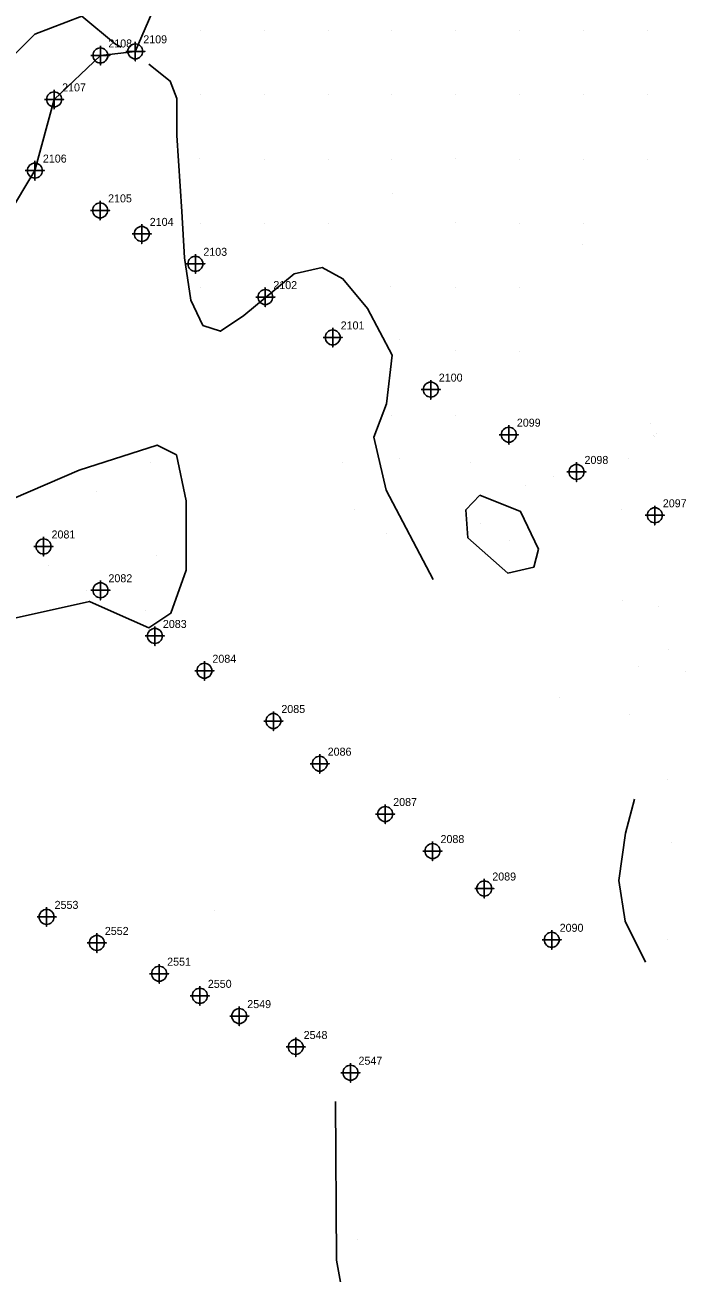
# Model space of a CAD drawing. Extents: x 2062781 to 2066835, y 358981 to 366501.
# Drawn here: x 2064275.9 to 2064482.6, y 361262.2 to 361652.2 of the extents above; entities that cross this region are included whole.
import ezdxf

# ---------------------------------------------------------------- set-up
doc = ezdxf.new("R2010")
doc.units = 0
for name, color, linetype in [('Exist DTM Breakline', 7, 'Continuous'), ('Exist DTM Breakline Cogo Number', 7, 'Continuous'), ('Exist DTM Breakline Cogo Point CELL', 7, 'Continuous'), ('Exist DTM Regular Point CELL', 7, 'Continuous'), ('Exist DTM Regular Point Cogo Number', 7, 'Continuous'), ('PH Exist DTM Breakline', 7, 'Continuous'), ('PH Exist DTM Point', 7, 'Continuous')]:
    doc.layers.add(name, color=color, linetype=linetype)

msp = doc.modelspace()

# ---------------------------------------------------------------- linework, layer by layer
at = {"layer": 'Exist DTM Breakline'}
msp.add_lwpolyline([(2064211.92, 361508.57), (2064242.72, 361557.46), (2064262.04, 361578.64), (2064278.98, 361606.65), (2064285, 361628.9), (2064299.45, 361642.62), (2064310.38, 361643.91), (2064320.01, 361666.22), (2064338.31, 361708.44)], dxfattribs=at)
at = {"layer": 'Exist DTM Breakline Cogo Point CELL'}
for points in [[(2064299.45, 361645.62), (2064299.45, 361639.62), (2064299.45, 361642.62), (2064302.45, 361642.62), (2064296.45, 361642.62)], [(2064299.45, 361645.62), (2064299.45, 361639.62), (2064299.45, 361642.62), (2064302.45, 361642.62), (2064296.45, 361642.62)], [(2064299.45, 361645.62), (2064299.45, 361639.62), (2064299.45, 361642.62), (2064302.45, 361642.62), (2064296.45, 361642.62)], [(2064310.38, 361646.91), (2064310.38, 361640.91), (2064310.38, 361643.91), (2064313.38, 361643.91), (2064307.38, 361643.91)], [(2064310.38, 361646.91), (2064310.38, 361640.91), (2064310.38, 361643.91), (2064313.38, 361643.91), (2064307.38, 361643.91)], [(2064310.38, 361646.91), (2064310.38, 361640.91), (2064310.38, 361643.91), (2064313.38, 361643.91), (2064307.38, 361643.91)], [(2064285, 361631.9), (2064285, 361625.9), (2064285, 361628.9), (2064288, 361628.9), (2064282, 361628.9)], [(2064285, 361631.9), (2064285, 361625.9), (2064285, 361628.9), (2064288, 361628.9), (2064282, 361628.9)], [(2064285, 361631.9), (2064285, 361625.9), (2064285, 361628.9), (2064288, 361628.9), (2064282, 361628.9)], [(2064278.98, 361609.65), (2064278.98, 361603.65), (2064278.98, 361606.65), (2064281.98, 361606.65), (2064275.98, 361606.65)], [(2064278.98, 361609.65), (2064278.98, 361603.65), (2064278.98, 361606.65), (2064281.98, 361606.65), (2064275.98, 361606.65)], [(2064278.98, 361609.65), (2064278.98, 361603.65), (2064278.98, 361606.65), (2064281.98, 361606.65), (2064275.98, 361606.65)]]:
    msp.add_lwpolyline(points, dxfattribs=at)
for centre in [(2064299.45, 361642.62), (2064299.45, 361642.62), (2064299.45, 361642.62), (2064310.38, 361643.91), (2064310.38, 361643.91), (2064310.38, 361643.91), (2064285, 361628.9), (2064285, 361628.9), (2064285, 361628.9), (2064278.98, 361606.65), (2064278.98, 361606.65), (2064278.98, 361606.65)]:
    msp.add_circle(centre, 2.34, dxfattribs=at)
at = {"layer": 'Exist DTM Regular Point CELL'}
for points in [[(2064299.38, 361597.22), (2064299.38, 361591.22), (2064299.38, 361594.22), (2064302.38, 361594.22), (2064296.38, 361594.22)], [(2064312.4, 361589.87), (2064312.4, 361583.87), (2064312.4, 361586.87), (2064315.4, 361586.87), (2064309.4, 361586.87)], [(2064329.16, 361580.52), (2064329.16, 361574.52), (2064329.16, 361577.52), (2064332.16, 361577.52), (2064326.16, 361577.52)], [(2064351.05, 361570.13), (2064351.05, 361564.13), (2064351.05, 361567.13), (2064354.05, 361567.13), (2064348.05, 361567.13)], [(2064372.11, 361557.52), (2064372.11, 361551.52), (2064372.11, 361554.52), (2064375.11, 361554.52), (2064369.11, 361554.52)], [(2064402.8, 361541.22), (2064402.8, 361535.22), (2064402.8, 361538.22), (2064405.8, 361538.22), (2064399.8, 361538.22)], [(2064427.21, 361527.14), (2064427.21, 361521.14), (2064427.21, 361524.14), (2064430.21, 361524.14), (2064424.21, 361524.14)], [(2064448.37, 361515.5), (2064448.37, 361509.5), (2064448.37, 361512.5), (2064451.37, 361512.5), (2064445.37, 361512.5)], [(2064472.86, 361501.95), (2064472.86, 361495.95), (2064472.86, 361498.95), (2064475.86, 361498.95), (2064469.86, 361498.95)], [(2064281.69, 361492.21), (2064281.69, 361486.21), (2064281.69, 361489.21), (2064284.69, 361489.21), (2064278.69, 361489.21)], [(2064299.49, 361478.53), (2064299.49, 361472.53), (2064299.49, 361475.53), (2064302.49, 361475.53), (2064296.49, 361475.53)], [(2064316.51, 361464.25), (2064316.51, 361458.25), (2064316.51, 361461.25), (2064319.51, 361461.25), (2064313.51, 361461.25)], [(2064332, 361453.38), (2064332, 361447.38), (2064332, 361450.38), (2064335, 361450.38), (2064329, 361450.38)], [(2064353.56, 361437.68), (2064353.56, 361431.68), (2064353.56, 361434.68), (2064356.56, 361434.68), (2064350.56, 361434.68)], [(2064368.05, 361424.34), (2064368.05, 361418.34), (2064368.05, 361421.34), (2064371.05, 361421.34), (2064365.05, 361421.34)], [(2064388.54, 361408.62), (2064388.54, 361402.62), (2064388.54, 361405.62), (2064391.54, 361405.62), (2064385.54, 361405.62)], [(2064403.34, 361397.04), (2064403.34, 361391.04), (2064403.34, 361394.04), (2064406.34, 361394.04), (2064400.34, 361394.04)], [(2064419.53, 361385.34), (2064419.53, 361379.34), (2064419.53, 361382.34), (2064422.53, 361382.34), (2064416.53, 361382.34)], [(2064282.65, 361376.48), (2064282.65, 361370.48), (2064282.65, 361373.48), (2064285.65, 361373.48), (2064279.65, 361373.48)], [(2064298.36, 361368.34), (2064298.36, 361362.34), (2064298.36, 361365.34), (2064301.36, 361365.34), (2064295.36, 361365.34)], [(2064440.6, 361369.32), (2064440.6, 361363.32), (2064440.6, 361366.32), (2064443.6, 361366.32), (2064437.6, 361366.32)], [(2064317.85, 361358.72), (2064317.85, 361352.72), (2064317.85, 361355.72), (2064320.85, 361355.72), (2064314.85, 361355.72)], [(2064330.57, 361351.81), (2064330.57, 361345.81), (2064330.57, 361348.81), (2064333.57, 361348.81), (2064327.57, 361348.81)], [(2064342.9, 361345.48), (2064342.9, 361339.48), (2064342.9, 361342.48), (2064345.9, 361342.48), (2064339.9, 361342.48)], [(2064360.54, 361335.83), (2064360.54, 361329.83), (2064360.54, 361332.83), (2064363.54, 361332.83), (2064357.54, 361332.83)], [(2064377.69, 361327.79), (2064377.69, 361321.79), (2064377.69, 361324.79), (2064380.69, 361324.79), (2064374.69, 361324.79)]]:
    msp.add_lwpolyline(points, dxfattribs=at)
for centre in [(2064299.38, 361594.22), (2064312.4, 361586.87), (2064329.16, 361577.52), (2064351.05, 361567.13), (2064372.11, 361554.52), (2064402.8, 361538.22), (2064427.21, 361524.14), (2064448.37, 361512.5), (2064472.86, 361498.95), (2064281.69, 361489.21), (2064299.49, 361475.53), (2064316.51, 361461.25), (2064332, 361450.38), (2064353.56, 361434.68), (2064368.05, 361421.34), (2064388.54, 361405.62), (2064403.34, 361394.04), (2064419.53, 361382.34), (2064282.65, 361373.48), (2064298.36, 361365.34), (2064440.6, 361366.32), (2064317.85, 361355.72), (2064330.57, 361348.81), (2064342.9, 361342.48), (2064360.54, 361332.83), (2064377.69, 361324.79)]:
    msp.add_circle(centre, 2.34, dxfattribs=at)
at = {"layer": 'PH Exist DTM Breakline'}
for points in [[(2064218.65, 361638.46), (2064234.01, 361624.32), (2064247.35, 361613.34), (2064259.26, 361629.82), (2064279.01, 361649.29), (2064293.71, 361654.92), (2064304.24, 361646.19), (2064305.97, 361645.17)], [(2064314.59, 361639.88), (2064321.27, 361634.6), (2064323.34, 361629.18), (2064323.38, 361617.61), (2064324.9, 361593.87), (2064325.74, 361579.38), (2064327.75, 361566.15), (2064331.51, 361558.29), (2064336.98, 361556.48), (2064344.36, 361561.41), (2064360.04, 361574.41), (2064368.85, 361576.36), (2064375.33, 361572.86), (2064383.02, 361563.56), (2064390.7, 361548.95), (2064388.94, 361533.77), (2064384.95, 361523.41), (2064388.86, 361506.85), (2064403.55, 361478.91)], [(2064292.86, 361513.05), (2064261.53, 361499.63), (2064248.34, 361485.55), (2064236.5, 361476.26), (2064226.75, 361467.66), (2064225.24, 361462.06), (2064229.47, 361455.65), (2064234.96, 361452.93), (2064245.68, 361455.17), (2064254.09, 361463.5), (2064272.15, 361466.7), (2064296.05, 361472.02), (2064303.79, 361468.62), (2064314.62, 361463.78), (2064321.54, 361468.34), (2064326.3, 361481.78), (2064326.33, 361503.5), (2064323.23, 361517.82), (2064317.22, 361520.88), (2064292.86, 361513.05)], [(2064418.16, 361505.26), (2064413.76, 361500.69), (2064414.43, 361491.86), (2064426.84, 361480.88), (2064434.99, 361482.74), (2064436.47, 361488.41)], [(2064418.16, 361505.26), (2064430.89, 361500.12), (2064436.47, 361488.41)], [(2064469.99, 361359.3), (2064463.56, 361372.17), (2064461.56, 361384.84), (2064463.67, 361399.6), (2064466.54, 361410.26)], [(2064384.11, 361215.98), (2064378.05, 361239.85), (2064373.31, 361266.24), (2064373.01, 361315.75)]]:
    msp.add_lwpolyline(points, dxfattribs=at)
at = {"layer": 'PH Exist DTM Point'}
for p, q in [((2064330.66, 361650.31), (2064330.66, 361650.31)), ((2064350.65, 361650.27), (2064350.65, 361650.27)), ((2064370.65, 361650.27), (2064370.65, 361650.27)), ((2064390.65, 361650.27), (2064390.65, 361650.27)), ((2064410.65, 361650.27), (2064410.65, 361650.27)), ((2064430.54, 361650.29), (2064430.54, 361650.29)), ((2064450.65, 361650.27), (2064450.65, 361650.27)), ((2064470.65, 361650.27), (2064470.65, 361650.27)), ((2064330.66, 361630.31), (2064330.66, 361630.31)), ((2064350.65, 361630.27), (2064350.65, 361630.27)), ((2064370.65, 361630.27), (2064370.65, 361630.27)), ((2064390.65, 361630.27), (2064390.65, 361630.27)), ((2064410.65, 361630.27), (2064410.65, 361630.27)), ((2064430.65, 361630.27), (2064430.65, 361630.27)), ((2064450.65, 361630.27), (2064450.65, 361630.27)), ((2064470.65, 361630.27), (2064470.65, 361630.27)), ((2064330.61, 361610.29), (2064330.61, 361610.29)), ((2064350.65, 361610.27), (2064350.65, 361610.27)), ((2064370.65, 361610.27), (2064370.65, 361610.27)), ((2064390.65, 361610.27), (2064390.65, 361610.27)), ((2064410.52, 361610.34), (2064410.52, 361610.34)), ((2064430.65, 361610.27), (2064430.65, 361610.27)), ((2064450.65, 361610.27), (2064450.65, 361610.27)), ((2064470.65, 361610.27), (2064470.65, 361610.27)), ((2064390.97, 361599.52), (2064390.97, 361599.52)), ((2064330.63, 361590.24), (2064330.63, 361590.24)), ((2064350.65, 361590.27), (2064350.65, 361590.27)), ((2064370.65, 361590.27), (2064370.65, 361590.27)), ((2064410.61, 361590.29), (2064410.61, 361590.29)), ((2064430.65, 361590.27), (2064430.65, 361590.27)), ((2064450.65, 361590.27), (2064450.65, 361590.27)), ((2064450.38, 361583.65), (2064450.38, 361583.65)), ((2064330.65, 361570.27), (2064330.65, 361570.27)), ((2064350.65, 361570.27), (2064350.65, 361570.27)), ((2064390.05, 361570.5), (2064390.05, 361570.5)), ((2064410.65, 361570.27), (2064410.65, 361570.27)), ((2064430.65, 361570.27), (2064430.65, 361570.27)), ((2064393.16, 361553.95), (2064393.16, 361553.95)), ((2064410.55, 361550.32), (2064410.55, 361550.32)), ((2064430.65, 361550.27), (2064430.65, 361550.27)), ((2064390.65, 361530.27), (2064390.65, 361530.27)), ((2064410.6, 361530.26), (2064410.6, 361530.26)), ((2064471.62, 361527.62), (2064471.62, 361527.62)), ((2064472.34, 361523.86), (2064472.34, 361523.86)), ((2064472.79, 361523.51), (2064472.79, 361523.51)), ((2064473.36, 361524.54), (2064473.36, 361524.54)), ((2064392.92, 361516.65), (2064392.92, 361516.65)), ((2064464.47, 361516.64), (2064464.47, 361516.64)), ((2064315.13, 361515.38), (2064315.13, 361515.38)), ((2064375.13, 361515.38), (2064375.13, 361515.38)), ((2064415.13, 361515.38), (2064415.13, 361515.38)), ((2064432.32, 361508.16), (2064432.32, 361508.16)), ((2064441.27, 361511.22), (2064441.27, 361511.22)), ((2064298.37, 361506.43), (2064298.37, 361506.43)), ((2064378.87, 361500.89), (2064378.87, 361500.89)), ((2064462.37, 361500.77), (2064462.37, 361500.77)), ((2064418.48, 361496.27), (2064418.48, 361496.27)), ((2064389.04, 361493.31), (2064389.04, 361493.31)), ((2064427.46, 361491.12), (2064427.46, 361491.12)), ((2064317.08, 361486.5), (2064317.08, 361486.5)), ((2064283.21, 361483.27), (2064283.21, 361483.27)), ((2064295.13, 361475.38), (2064295.13, 361475.38)), ((2064313.51, 361469.29), (2064313.51, 361469.29)), ((2064462.9, 361472.23), (2064462.9, 361472.23)), ((2064473.91, 361470.57), (2064473.91, 361470.57)), ((2064477.05, 361457.07), (2064477.05, 361457.07)), ((2064467.84, 361451.82), (2064467.84, 361451.82)), ((2064482.4, 361450.19), (2064482.4, 361450.19)), ((2064442.95, 361441.99), (2064442.95, 361441.99)), ((2064464.9, 361436.82), (2064464.9, 361436.82)), ((2064476.77, 361416.26), (2064476.77, 361416.26)), ((2064478.17, 361396.82), (2064478.17, 361396.82)), ((2064335.13, 361375.38), (2064335.13, 361375.38)), ((2064476.88, 361366.31), (2064476.88, 361366.31)), ((2064379.87, 361272.73), (2064379.87, 361272.73))]:
    msp.add_line(p, q, dxfattribs=at)

# ---------------------------------------------------------------- texts
at = {"layer": 'Exist DTM Breakline Cogo Number'}
for s, p in [('2109', (2064312.88, 361646.41)), ('2109', (2064312.88, 361646.41)), ('2109', (2064312.88, 361646.41)), ('2108', (2064301.95, 361645.12)), ('2108', (2064301.95, 361645.12)), ('2108', (2064301.95, 361645.12)), ('2107', (2064287.5, 361631.4)), ('2107', (2064287.5, 361631.4)), ('2107', (2064287.5, 361631.4)), ('2106', (2064281.48, 361609.15)), ('2106', (2064281.48, 361609.15)), ('2106', (2064281.48, 361609.15))]:
    msp.add_text(s, height=2.5, dxfattribs=at).set_placement(p)
at = {"layer": 'Exist DTM Regular Point Cogo Number'}
for s, p in [('2105', (2064301.88, 361596.72)), ('2105', (2064301.88, 361596.72)), ('2105', (2064301.88, 361596.72)), ('2104', (2064314.9, 361589.37)), ('2104', (2064314.9, 361589.37)), ('2104', (2064314.9, 361589.37)), ('2103', (2064331.66, 361580.02)), ('2103', (2064331.66, 361580.02)), ('2103', (2064331.66, 361580.02)), ('2102', (2064353.55, 361569.63)), ('2102', (2064353.55, 361569.63)), ('2102', (2064353.55, 361569.63)), ('2101', (2064374.61, 361557.02)), ('2101', (2064374.61, 361557.02)), ('2101', (2064374.61, 361557.02)), ('2100', (2064405.3, 361540.72)), ('2100', (2064405.3, 361540.72)), ('2100', (2064405.3, 361540.72)), ('2099', (2064429.71, 361526.64)), ('2099', (2064429.71, 361526.64)), ('2099', (2064429.71, 361526.64)), ('2098', (2064450.87, 361515)), ('2098', (2064450.87, 361515)), ('2098', (2064450.87, 361515)), ('2097', (2064475.36, 361501.45)), ('2097', (2064475.36, 361501.45)), ('2097', (2064475.36, 361501.45)), ('2081', (2064284.19, 361491.71)), ('2081', (2064284.19, 361491.71)), ('2081', (2064284.19, 361491.71)), ('2082', (2064301.99, 361478.03)), ('2082', (2064301.99, 361478.03)), ('2082', (2064301.99, 361478.03)), ('2083', (2064319.01, 361463.75)), ('2083', (2064319.01, 361463.75)), ('2083', (2064319.01, 361463.75)), ('2084', (2064334.5, 361452.88)), ('2084', (2064334.5, 361452.88)), ('2084', (2064334.5, 361452.88)), ('2085', (2064356.06, 361437.18)), ('2085', (2064356.06, 361437.18)), ('2085', (2064356.06, 361437.18)), ('2086', (2064370.55, 361423.84)), ('2086', (2064370.55, 361423.84)), ('2086', (2064370.55, 361423.84)), ('2087', (2064391.04, 361408.12)), ('2087', (2064391.04, 361408.12)), ('2087', (2064391.04, 361408.12)), ('2088', (2064405.84, 361396.54)), ('2088', (2064405.84, 361396.54)), ('2088', (2064405.84, 361396.54)), ('2089', (2064422.03, 361384.84)), ('2089', (2064422.03, 361384.84)), ('2089', (2064422.03, 361384.84)), ('2553', (2064285.15, 361375.98)), ('2553', (2064285.15, 361375.98)), ('2553', (2064285.15, 361375.98)), ('2090', (2064443.1, 361368.82)), ('2090', (2064443.1, 361368.82)), ('2090', (2064443.1, 361368.82)), ('2552', (2064300.86, 361367.84)), ('2552', (2064300.86, 361367.84)), ('2552', (2064300.86, 361367.84)), ('2551', (2064320.35, 361358.22)), ('2551', (2064320.35, 361358.22)), ('2551', (2064320.35, 361358.22)), ('2550', (2064333.07, 361351.31)), ('2550', (2064333.07, 361351.31)), ('2550', (2064333.07, 361351.31)), ('2549', (2064345.4, 361344.98)), ('2549', (2064345.4, 361344.98)), ('2549', (2064345.4, 361344.98)), ('2548', (2064363.04, 361335.33)), ('2548', (2064363.04, 361335.33)), ('2548', (2064363.04, 361335.33)), ('2547', (2064380.19, 361327.29)), ('2547', (2064380.19, 361327.29)), ('2547', (2064380.19, 361327.29))]:
    msp.add_text(s, height=2.5, dxfattribs=at).set_placement(p)

doc.saveas('drawing.dxf')
